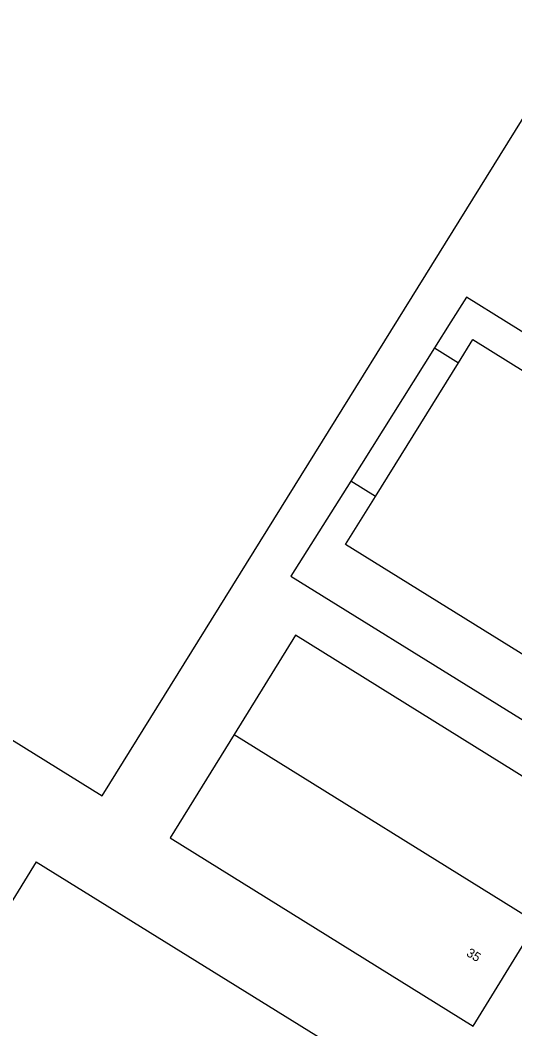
# Model space of a CAD drawing. Extents: x 128000 to 131008, y 398996 to 402500.
# Drawn here: x 128661 to 128715.1, y 400422.7 to 400533 of the extents above; entities that cross this region are included whole.
import ezdxf

# ---------------------------------------------------------------- set-up
doc = ezdxf.new("R2010")
doc.units = 0
for name, color, linetype in [('gg-afsc-hekwerk', 7, 'Continuous'), ('gg-anno-huisnummerreeks BGT', 7, 'Continuous'), ('gg-bbg-bijgebouw', 7, 'Continuous'), ('gg-bbg-hoofdgebouw', 7, 'Continuous'), ('gg-bbg-luifel en loopbrug', 7, 'Continuous'), ('gg-bbg-tussenscheiding', 7, 'Continuous')]:
    doc.layers.add(name, color=color, linetype=linetype)

msp = doc.modelspace()

# ---------------------------------------------------------------- linework, layer by layer
at = {"layer": 'gg-afsc-hekwerk'}
for p, q in [((128708.07, 400500), (128706.28, 400497.16)), ((128753, 400475.85), (128714.11, 400500))]:
    msp.add_line(p, q, dxfattribs=at)
for points in [[(128714.11, 400500), (128709.76, 400502.7), (128708.07, 400500)], [(128697.13, 400482.61), (128690.59, 400472.22), (128734.07, 400445.24)]]:
    msp.add_lwpolyline(points, dxfattribs=at)
at = {"layer": 'gg-bbg-bijgebouw'}
msp.add_lwpolyline([(128643.24, 400595.59), (128550.5, 400653.16), (128491.83, 400558.92), (128669.97, 400448.21), (128728.58, 400542.61), (128669.56, 400579.25)], dxfattribs=at)
at = {"layer": 'gg-bbg-hoofdgebouw'}
for p, q in [((128699.83, 400480.93), (128708.9, 400495.54)), ((128684.38, 400454.91), (128677.39, 400443.63)), ((128662.77, 400441), (128651.79, 400423.24))]:
    msp.add_line(p, q, dxfattribs=at)
for points in [[(128708.9, 400495.54), (128710.47, 400498.07), (128737.49, 400481.24), (128735.18, 400477.54)], [(128723.61, 400458.87), (128696.57, 400475.68), (128699.83, 400480.93)], [(128724.23, 400445.14), (128691.1, 400465.76), (128684.38, 400454.91)], [(128677.39, 400443.63), (128710.52, 400423.02), (128717.04, 400433.62), (128717.57, 400433.27), (128718.04, 400434)], [(128662.77, 400441), (128703.94, 400415.45), (128696.21, 400402.95), (128700.31, 400400.44), (128697.03, 400395.16)]]:
    msp.add_lwpolyline(points, dxfattribs=at)
at = {"layer": 'gg-bbg-luifel en loopbrug'}
for p, q in [((128706.28, 400497.16), (128697.13, 400482.61)), ((128706.28, 400497.16), (128708.9, 400495.54)), ((128699.83, 400480.93), (128697.13, 400482.61))]:
    msp.add_line(p, q, dxfattribs=at)
at = {"layer": 'gg-bbg-tussenscheiding'}
msp.add_line((128684.38, 400454.91), (128718.04, 400434), dxfattribs=at)

# ---------------------------------------------------------------- texts
at = {"layer": 'gg-anno-huisnummerreeks BGT'}
msp.add_text('35', height=1, rotation=328.3, dxfattribs=at).set_placement((128709.68, 400430.78))

doc.saveas('drawing.dxf')
